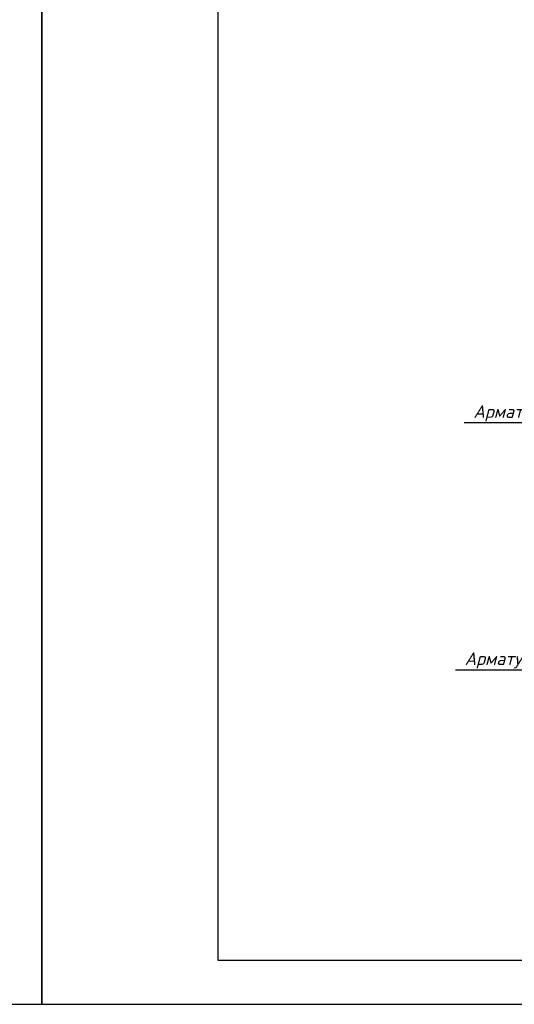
# Model space of a CAD drawing. Header units: millimetres. Extents: x -33345 to 4712671, y -3392 to 121473.
# Tile 583 of 656: x 3001183 to 3006796, y 44501 to 55659. Entities that reach past the tile are written whole.
import ezdxf

# ---------------------------------------------------------------- set-up
doc = ezdxf.new("R2010")
doc.units = ezdxf.units.MM
doc.layers.add('0.25', color=7, linetype='Continuous', lineweight=25)
doc.layers.add('Лист', color=7, linetype='Continuous')
doc.styles.add('ISOCPEUR', font='isocpeui.ttf', dxfattribs={"height": 300})

# ---------------------------------------------------------------- blocks, each defined once
blk = doc.blocks.new('*U328')
at = {"layer": '0.25', "color": 5, "linetype": 'Continuous', "lineweight": 25, "ltscale": 100}
blk.add_lwpolyline([(-59400, 0), (0, 0), (0, 42000), (-59400, 42000), (-59400, 0)], dxfattribs=at)
at = {"layer": '0.25', "color": 7, "linetype": 'Continuous', "lineweight": 30, "ltscale": 100}
blk.add_lwpolyline([(-57400, 500), (-500, 500), (-500, 41500), (-57400, 41500), (-57400, 500)], dxfattribs=at)
blk = doc.blocks.new('jsd')
at = {"color": 250, "lineweight": 25, "ltscale": 100}
for points in [[(-49996513, 22686307.7), (-50000463, 22686307.7)], [(-49996683.9, 22681463.4), (-50000633.9, 22681463.4)]]:
    blk.add_lwpolyline(points, dxfattribs=at)
at = {"lineweight": 25, "ltscale": 100, "char_height": 250, "width": 3637.5, "attachment_point": 1, "style": 'ISOCPEUR'}
for s, insert in [('Арматурные стержни ', (-50000283.3, 22686657.7)), ('\\fISOCPEUR|b0|i1|c1|p34;\\W1.0000000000;\\T1.0000000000;\\o\\lАрматурные стержни ', (-50000454.2, 22681813.4))]:
    blk.add_mtext(s, dxfattribs=dict(at, insert=insert))

msp = doc.modelspace()

# ---------------------------------------------------------------- block references
at = {"layer": 'Лист', "ltscale": 100, "transparency": 33554687}
for p in [(3001433.349, 44501.326, 1359241.5), (3060833.349, 44501.326, 1359241.5)]:
    msp.add_blockref('*U328', p, dxfattribs=at)

# ---------------------------------------------------------------- next in the draw order: block references
at = {"color": 7, "true_color": 0xffffff, "xscale": 0.5780932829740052, "yscale": 0.5780932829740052, "zscale": 0.5780932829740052}
msp.add_blockref('jsd', (31911158.687, -13063713.429, 1359241.5), dxfattribs=at)

doc.saveas('drawing.dxf')
